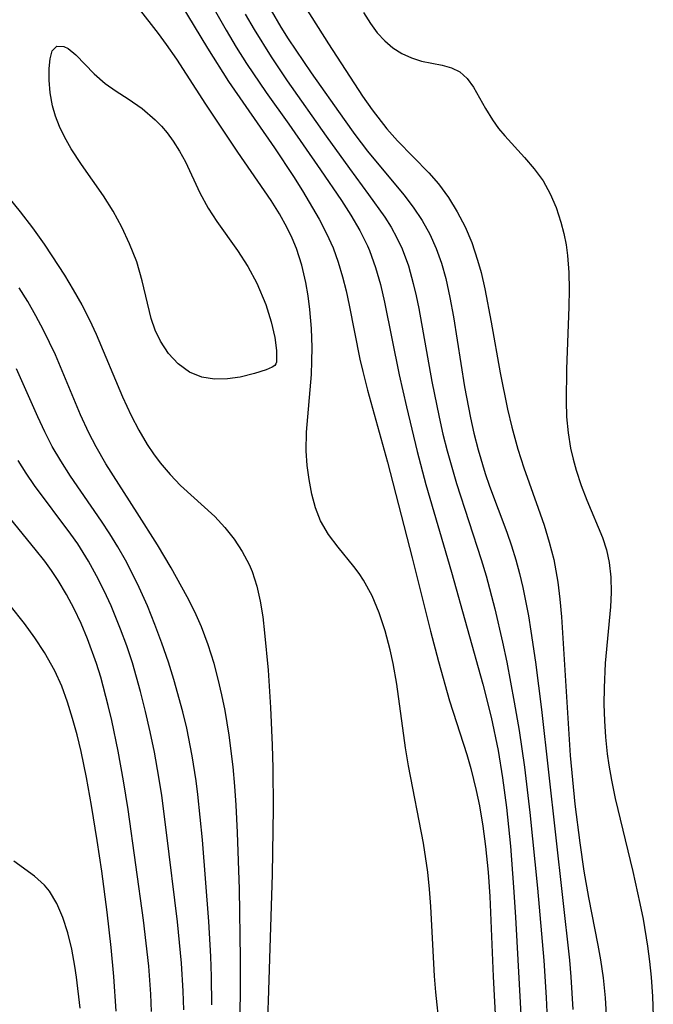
# Model space of a CAD drawing. Header units: metres. Extents: x 1073367 to 1082519, y 1569854 to 1574957.
# Tile 848 of 1056: x 1079674 to 1079735, y 1572551 to 1572645. Entities that reach past the tile are written whole.
import ezdxf

# ---------------------------------------------------------------- set-up
doc = ezdxf.new("R2010")
doc.units = ezdxf.units.M
doc.layers.add('CGG_CurvaNivelLidar_v1', color=253, linetype='Continuous', lineweight=30)

msp = doc.modelspace()

# ---------------------------------------------------------------- linework, layer by layer
at = {"layer": 'CGG_CurvaNivelLidar_v1'}
for p, q in [((1079699.1808, 1572649.576, 73.5), (1079703.6312, 1572642.4975, 73.5)), ((1079691.3027, 1572648.3169, 72), (1079693.8468, 1572643.7968, 72)), ((1079689.5145, 1572646.2863, 71.5), (1079692.0637, 1572642.0925, 71.5)), ((1079687.3894, 1572643.4948, 71), (1079685.4909, 1572645.9447, 71)), ((1079698.1492, 1572645.6698, 73), (1079699.0783, 1572644.0948, 73)), ((1079706.9667, 1572645.5038, 74), (1079707.6257, 1572644.4322, 74)), ((1079695.6792, 1572645.3251, 72.5), (1079696.5216, 1572643.8533, 72.5)), ((1079707.6257, 1572644.4322, 74), (1079708.2831, 1572643.5533, 74)), ((1079688.1756, 1572642.4268, 71), (1079687.3894, 1572643.4948, 71)), ((1079693.8468, 1572643.7968, 72), (1079694.8007, 1572642.1942, 72)), ((1079696.5216, 1572643.8533, 72.5), (1079698.1393, 1572641.2626, 72.5)), ((1079699.0783, 1572644.0948, 73), (1079699.7765, 1572642.9856, 73)), ((1079708.2831, 1572643.5533, 74), (1079708.9898, 1572642.7777, 74)), ((1079699.7765, 1572642.9856, 73), (1079701.9798, 1572639.7366, 73)), ((1079708.9898, 1572642.7777, 74), (1079709.759, 1572642.1163, 74)), ((1079677.0582, 1572641.0626, 70.5), (1079677.2622, 1572641.8326, 70.5)), ((1079677.2622, 1572641.8326, 70.5), (1079677.698, 1572642.2903, 70.5)), ((1079677.698, 1572642.2903, 70.5), (1079678.3502, 1572642.2591, 70.5)), ((1079678.3502, 1572642.2591, 70.5), (1079678.7705, 1572642.0397, 70.5)), ((1079678.7705, 1572642.0397, 70.5), (1079679.5142, 1572641.4414, 70.5)), ((1079689.141, 1572641.0364, 71), (1079688.1756, 1572642.4268, 71)), ((1079692.0637, 1572642.0925, 71.5), (1079694.0758, 1572638.9219, 71.5)), ((1079694.8007, 1572642.1942, 72), (1079695.796, 1572640.6155, 72)), ((1079703.6312, 1572642.4975, 73.5), (1079706.8822, 1572637.503, 73.5)), ((1079709.759, 1572642.1163, 74), (1079710.6359, 1572641.5669, 74)), ((1079676.9655, 1572640.1334, 70.5), (1079677.0582, 1572641.0626, 70.5)), ((1079679.5142, 1572641.4414, 70.5), (1079681.2624, 1572639.6389, 70.5)), ((1079691.9227, 1572636.7565, 71), (1079689.141, 1572641.0364, 71)), ((1079698.1393, 1572641.2626, 72.5), (1079699.6952, 1572638.984, 72.5)), ((1079710.6359, 1572641.5669, 74), (1079711.5587, 1572641.1528, 74)), ((1079711.5587, 1572641.1528, 74), (1079712.4953, 1572640.8567, 74)), ((1079712.4953, 1572640.8567, 74), (1079714.4763, 1572640.4558, 74)), ((1079676.955, 1572639.0418, 70.5), (1079676.9655, 1572640.1334, 70.5)), ((1079695.796, 1572640.6155, 72), (1079697.6721, 1572637.8677, 72)), ((1079701.9798, 1572639.7366, 73), (1079705.111, 1572635.2679, 73)), ((1079714.4763, 1572640.4558, 74), (1079715.3687, 1572640.2207, 74)), ((1079715.3687, 1572640.2207, 74), (1079716.156, 1572639.8412, 74)), ((1079716.156, 1572639.8412, 74), (1079716.8577, 1572639.2034, 74)), ((1079677.0491, 1572637.8396, 70.5), (1079676.955, 1572639.0418, 70.5)), ((1079681.2624, 1572639.6389, 70.5), (1079682.2937, 1572638.7162, 70.5)), ((1079694.0758, 1572638.9219, 71.5), (1079698.4729, 1572632.5678, 71.5)), ((1079699.6952, 1572638.984, 72.5), (1079703.4007, 1572633.6952, 72.5)), ((1079716.8577, 1572639.2034, 74), (1079717.4634, 1572638.3653, 74)), ((1079677.2779, 1572636.5708, 70.5), (1079677.0491, 1572637.8396, 70.5)), ((1079682.2937, 1572638.7162, 70.5), (1079683.3608, 1572637.9724, 70.5)), ((1079683.3608, 1572637.9724, 70.5), (1079684.5089, 1572637.2473, 70.5)), ((1079697.6721, 1572637.8677, 72), (1079699.8349, 1572634.8307, 72)), ((1079717.4634, 1572638.3653, 74), (1079718.6173, 1572636.3362, 74)), ((1079684.5089, 1572637.2473, 70.5), (1079685.8319, 1572636.3327, 70.5)), ((1079706.8822, 1572637.503, 73.5), (1079707.7964, 1572636.188, 73.5)), ((1079677.5601, 1572635.5893, 70.5), (1079677.2779, 1572636.5708, 70.5)), ((1079685.8319, 1572636.3327, 70.5), (1079687.095, 1572635.262, 70.5)), ((1079694.9668, 1572632.1577, 71), (1079691.9227, 1572636.7565, 71)), ((1079707.7964, 1572636.188, 73.5), (1079709.1793, 1572634.4036, 73.5)), ((1079718.6173, 1572636.3362, 74), (1079719.2777, 1572635.2537, 74)), ((1079677.9387, 1572634.6059, 70.5), (1079677.5601, 1572635.5893, 70.5)), ((1079687.095, 1572635.262, 70.5), (1079687.6789, 1572634.6527, 70.5)), ((1079705.111, 1572635.2679, 73), (1079706.1335, 1572633.8603, 73)), ((1079719.2777, 1572635.2537, 74), (1079719.8616, 1572634.4373, 74)), ((1079678.4189, 1572633.6125, 70.5), (1079677.9387, 1572634.6059, 70.5)), ((1079687.6789, 1572634.6527, 70.5), (1079688.2267, 1572633.9992, 70.5)), ((1079699.8349, 1572634.8307, 72), (1079702.8636, 1572630.4927, 72)), ((1079709.1793, 1572634.4036, 73.5), (1079710.2067, 1572633.2558, 73.5)), ((1079719.8616, 1572634.4373, 74), (1079720.4514, 1572633.712, 74)), ((1079679.0712, 1572632.4673, 70.5), (1079678.4189, 1572633.6125, 70.5)), ((1079688.2267, 1572633.9992, 70.5), (1079688.7944, 1572633.2289, 70.5)), ((1079688.7944, 1572633.2289, 70.5), (1079689.4148, 1572632.2507, 70.5)), ((1079703.4007, 1572633.6952, 72.5), (1079705.6368, 1572630.5927, 72.5)), ((1079706.1335, 1572633.8603, 73), (1079707.3546, 1572632.2683, 73)), ((1079710.2067, 1572633.2558, 73.5), (1079713.1982, 1572630.2041, 73.5)), ((1079720.4514, 1572633.712, 74), (1079722.3347, 1572631.6502, 74)), ((1079680.0464, 1572630.9878, 70.5), (1079679.0712, 1572632.4673, 70.5)), ((1079689.4148, 1572632.2507, 70.5), (1079689.9697, 1572631.2319, 70.5)), ((1079698.4729, 1572632.5678, 71.5), (1079700.272, 1572629.8509, 71.5)), ((1079707.3546, 1572632.2683, 73), (1079710.8186, 1572628.0923, 73)), ((1079698.1401, 1572627.5604, 71), (1079694.9668, 1572632.1577, 71)), ((1079722.3347, 1572631.6502, 74), (1079723.2638, 1572630.577, 74)), ((1079682.138, 1572627.9974, 70.5), (1079680.0464, 1572630.9878, 70.5)), ((1079689.9697, 1572631.2319, 70.5), (1079691.3477, 1572628.2777, 70.5)), ((1079702.8636, 1572630.4927, 72), (1079704.8683, 1572627.5496, 72)), ((1079705.6368, 1572630.5927, 72.5), (1079707.4557, 1572628.1405, 72.5)), ((1079723.2638, 1572630.577, 74), (1079724.1038, 1572629.4212, 74)), ((1079700.272, 1572629.8509, 71.5), (1079701.1351, 1572628.4795, 71.5)), ((1079713.1982, 1572630.2041, 73.5), (1079714.1269, 1572629.139, 73.5)), ((1079724.1038, 1572629.4212, 74), (1079724.7842, 1572628.1943, 74)), ((1079701.1351, 1572628.4795, 71.5), (1079702.7353, 1572625.7674, 71.5)), ((1079714.1269, 1572629.139, 73.5), (1079715.0755, 1572627.8527, 73.5)), ((1079672.9752, 1572627.9726, 71), (1079674.2, 1572626.4869, 71)), ((1079683.0584, 1572626.5224, 70.5), (1079682.138, 1572627.9974, 70.5)), ((1079691.3477, 1572628.2777, 70.5), (1079692.1353, 1572626.8269, 70.5)), ((1079698.943, 1572626.2675, 71), (1079698.1401, 1572627.5604, 71)), ((1079704.8683, 1572627.5496, 72), (1079705.772, 1572626.139, 72)), ((1079707.4557, 1572628.1405, 72.5), (1079708.9889, 1572625.9674, 72.5)), ((1079710.8186, 1572628.0923, 73), (1079711.721, 1572626.9082, 73)), ((1079715.0755, 1572627.8527, 73.5), (1079715.918, 1572626.4846, 73.5)), ((1079724.7842, 1572628.1943, 74), (1079725.3443, 1572626.8745, 74)), ((1079692.1353, 1572626.8269, 70.5), (1079692.9762, 1572625.555, 70.5)), ((1079711.721, 1572626.9082, 73), (1079712.5556, 1572625.6518, 73)), ((1079725.3443, 1572626.8745, 74), (1079725.8027, 1572625.4847, 74)), ((1079674.2, 1572626.4869, 71), (1079675.3697, 1572624.9539, 71)), ((1079683.8994, 1572624.9966, 70.5), (1079683.0584, 1572626.5224, 70.5)), ((1079699.6741, 1572624.9405, 71), (1079698.943, 1572626.2675, 71)), ((1079702.7353, 1572625.7674, 71.5), (1079703.4441, 1572624.415, 71.5)), ((1079705.772, 1572626.139, 72), (1079706.6066, 1572624.7042, 72)), ((1079708.9889, 1572625.9674, 72.5), (1079709.599, 1572624.9977, 72.5)), ((1079712.5556, 1572625.6518, 73), (1079713.292, 1572624.3411, 73)), ((1079715.918, 1572626.4846, 73.5), (1079716.6583, 1572625.0477, 73.5)), ((1079675.3697, 1572624.9539, 71), (1079676.4907, 1572623.3826, 71)), ((1079684.645, 1572623.4291, 70.5), (1079683.8994, 1572624.9966, 70.5)), ((1079692.9762, 1572625.555, 70.5), (1079694.9495, 1572622.7787, 70.5)), ((1079700.149, 1572623.9619, 71), (1079699.6741, 1572624.9405, 71)), ((1079706.6066, 1572624.7042, 72), (1079707.3396, 1572623.2292, 72)), ((1079709.599, 1572624.9977, 72.5), (1079710.1602, 1572623.9796, 72.5)), ((1079716.6583, 1572625.0477, 73.5), (1079717.294, 1572623.5509, 73.5)), ((1079725.8027, 1572625.4847, 74), (1079726.0847, 1572624.4103, 74)), ((1079700.5679, 1572622.9611, 71), (1079700.149, 1572623.9619, 71)), ((1079703.4441, 1572624.415, 71.5), (1079704.0678, 1572623.0304, 71.5)), ((1079710.1602, 1572623.9796, 72.5), (1079710.6521, 1572622.9278, 72.5)), ((1079713.292, 1572624.3411, 73), (1079713.9172, 1572622.9759, 73)), ((1079726.0847, 1572624.4103, 74), (1079726.3063, 1572623.3094, 74)), ((1079676.4907, 1572623.3826, 71), (1079677.2328, 1572622.2849, 71)), ((1079685.3178, 1572621.6944, 70.5), (1079684.645, 1572623.4291, 70.5)), ((1079701.0865, 1572621.3703, 71), (1079700.5679, 1572622.9611, 71)), ((1079704.0678, 1572623.0304, 71.5), (1079704.5625, 1572621.6736, 71.5)), ((1079707.3396, 1572623.2292, 72), (1079707.5369, 1572622.7692, 72)), ((1079710.6521, 1572622.9278, 72.5), (1079711.2477, 1572621.3115, 72.5)), ((1079713.9172, 1572622.9759, 73), (1079714.4176, 1572621.5702, 73)), ((1079717.294, 1572623.5509, 73.5), (1079717.8592, 1572621.8601, 73.5)), ((1079726.3063, 1572623.3094, 74), (1079726.4467, 1572622.2999, 74)), ((1079677.2328, 1572622.2849, 71), (1079678.4255, 1572620.4156, 71)), ((1079694.9495, 1572622.7787, 70.5), (1079695.9185, 1572621.268, 70.5)), ((1079707.5369, 1572622.7692, 72), (1079708.1147, 1572621.171, 72)), ((1079717.8592, 1572621.8601, 73.5), (1079718.1816, 1572620.6718, 73.5)), ((1079726.4467, 1572622.2999, 74), (1079726.5667, 1572620.6952, 74)), ((1079685.845, 1572619.8872, 70.5), (1079685.3178, 1572621.6944, 70.5)), ((1079695.9185, 1572621.268, 70.5), (1079696.786, 1572619.6712, 70.5)), ((1079701.472, 1572619.7306, 71), (1079701.0865, 1572621.3703, 71)), ((1079704.5625, 1572621.6736, 71.5), (1079704.9761, 1572620.2833, 71.5)), ((1079708.1147, 1572621.171, 72), (1079708.5832, 1572619.5237, 72)), ((1079711.2477, 1572621.3115, 72.5), (1079711.72, 1572619.6375, 72.5)), ((1079714.4176, 1572621.5702, 73), (1079714.8207, 1572620.1209, 73)), ((1079678.4255, 1572620.4156, 71), (1079679.2669, 1572619.0195, 71)), ((1079704.9761, 1572620.2833, 71.5), (1079705.3137, 1572618.9387, 71.5)), ((1079714.8207, 1572620.1209, 73), (1079715.2183, 1572618.3049, 73)), ((1079718.1816, 1572620.6718, 73.5), (1079718.5425, 1572619.1204, 73.5)), ((1079726.5667, 1572620.6952, 74), (1079726.5973, 1572619.0614, 74)), ((1079674.9126, 1572617.9015, 71.5), (1079674.097, 1572619.2152, 71.5)), ((1079686.7082, 1572616.2861, 70.5), (1079685.845, 1572619.8872, 70.5)), ((1079696.786, 1572619.6712, 70.5), (1079697.6591, 1572617.6309, 70.5)), ((1079701.6921, 1572618.4539, 71), (1079701.472, 1572619.7306, 71)), ((1079708.5832, 1572619.5237, 72), (1079708.9776, 1572617.8407, 72)), ((1079711.72, 1572619.6375, 72.5), (1079711.9949, 1572618.4558, 72.5)), ((1079718.5425, 1572619.1204, 73.5), (1079719.1524, 1572615.9571, 73.5)), ((1079726.5973, 1572619.0614, 74), (1079726.5704, 1572617.4073, 74)), ((1079679.2669, 1572619.0195, 71), (1079680.068, 1572617.604, 71)), ((1079701.8565, 1572617.1623, 71), (1079701.6921, 1572618.4539, 71)), ((1079705.3137, 1572618.9387, 71.5), (1079705.6134, 1572617.5776, 71.5)), ((1079711.9949, 1572618.4558, 72.5), (1079712.2404, 1572617.2584, 72.5)), ((1079715.2183, 1572618.3049, 73), (1079715.5488, 1572616.4546, 73)), ((1079675.6839, 1572616.56, 71.5), (1079674.9126, 1572617.9015, 71.5)), ((1079680.068, 1572617.604, 71), (1079680.8146, 1572616.1631, 71)), ((1079697.6591, 1572617.6309, 70.5), (1079698.1676, 1572615.9851, 70.5)), ((1079702.0025, 1572615.3512, 71), (1079701.8565, 1572617.1623, 71)), ((1079705.6134, 1572617.5776, 71.5), (1079706.6305, 1572612.4299, 71.5)), ((1079708.9776, 1572617.8407, 72), (1079710.374, 1572610.9168, 72)), ((1079712.2404, 1572617.2584, 72.5), (1079713.4996, 1572610.295, 72.5)), ((1079726.5704, 1572617.4073, 74), (1079726.3575, 1572611.4569, 74)), ((1079676.4132, 1572615.1947, 71.5), (1079675.6839, 1572616.56, 71.5)), ((1079687.0931, 1572615.193, 70.5), (1079686.7082, 1572616.2861, 70.5)), ((1079715.5488, 1572616.4546, 73), (1079716.6209, 1572609.7755, 73)), ((1079680.8146, 1572616.1631, 71), (1079681.4547, 1572614.7902, 71)), ((1079698.1676, 1572615.9851, 70.5), (1079698.4883, 1572614.4926, 70.5)), ((1079702.0592, 1572613.5319, 71), (1079702.0025, 1572615.3512, 71)), ((1079719.1524, 1572615.9571, 73.5), (1079720.0063, 1572611.1136, 73.5)), ((1079677.5556, 1572612.8186, 71.5), (1079676.4132, 1572615.1947, 71.5)), ((1079681.4547, 1572614.7902, 71), (1079683.9748, 1572608.8141, 71)), ((1079687.5937, 1572614.1399, 70.5), (1079687.0931, 1572615.193, 70.5)), ((1079698.4883, 1572614.4926, 70.5), (1079698.6464, 1572613.2468, 70.5)), ((1079688.3594, 1572612.9587, 70.5), (1079687.5937, 1572614.1399, 70.5)), ((1079702.047, 1572612.2379, 71), (1079702.0592, 1572613.5319, 71)), ((1079679.9656, 1572607.096, 71.5), (1079677.5556, 1572612.8186, 71.5)), ((1079689.2826, 1572611.9546, 70.5), (1079688.3594, 1572612.9587, 70.5)), ((1079698.6464, 1572613.2468, 70.5), (1079698.6463, 1572612.1352, 70.5)), ((1079690.3497, 1572611.1831, 70.5), (1079689.2826, 1572611.9546, 70.5)), ((1079698.2613, 1572611.6585, 70.5), (1079697.6797, 1572611.4074, 70.5)), ((1079698.5, 1572611.8105, 70.5), (1079698.2613, 1572611.6585, 70.5)), ((1079698.6132, 1572611.9689, 70.5), (1079698.5, 1572611.8105, 70.5)), ((1079698.6463, 1572612.1352, 70.5), (1079698.6132, 1572611.9689, 70.5)), ((1079701.9943, 1572610.9494, 71), (1079702.047, 1572612.2379, 71)), ((1079706.6305, 1572612.4299, 71.5), (1079706.8941, 1572611.2398, 71.5)), ((1079675.8765, 1572606.9069, 72), (1079673.8335, 1572611.4925, 72)), ((1079691.5412, 1572610.6933, 70.5), (1079690.3497, 1572611.1831, 70.5)), ((1079692.7478, 1572610.5056, 70.5), (1079691.5412, 1572610.6933, 70.5)), ((1079695.1792, 1572610.6984, 70.5), (1079693.9807, 1572610.5293, 70.5)), ((1079696.5773, 1572611.0362, 70.5), (1079695.1792, 1572610.6984, 70.5)), ((1079697.6797, 1572611.4074, 70.5), (1079696.5773, 1572611.0362, 70.5)), ((1079701.5234, 1572605.4486, 71), (1079701.9943, 1572610.9494, 71)), ((1079706.8941, 1572611.2398, 71.5), (1079707.3493, 1572609.4521, 71.5)), ((1079710.374, 1572610.9168, 72), (1079711.0564, 1572607.871, 72)), ((1079720.0063, 1572611.1136, 73.5), (1079720.7243, 1572607.6527, 73.5)), ((1079726.3575, 1572611.4569, 74), (1079726.3042, 1572608.408, 74)), ((1079693.9807, 1572610.5293, 70.5), (1079692.7478, 1572610.5056, 70.5)), ((1079713.4996, 1572610.295, 72.5), (1079714.1917, 1572606.8752, 72.5)), ((1079716.6209, 1572609.7755, 73), (1079717.1688, 1572606.8305, 73)), ((1079683.9748, 1572608.8141, 71), (1079684.7912, 1572607.0414, 71)), ((1079707.3493, 1572609.4521, 71.5), (1079709.2705, 1572602.5891, 71.5)), ((1079711.0564, 1572607.871, 72), (1079712.0827, 1572603.5956, 72)), ((1079726.3042, 1572608.408, 74), (1079726.3526, 1572606.9045, 74)), ((1079676.5448, 1572605.4827, 72), (1079675.8765, 1572606.9069, 72)), ((1079680.7465, 1572605.3925, 71.5), (1079679.9656, 1572607.096, 71.5)), ((1079684.7912, 1572607.0414, 71), (1079685.5191, 1572605.6286, 71)), ((1079714.1917, 1572606.8752, 72.5), (1079714.5536, 1572605.2628, 72.5)), ((1079717.1688, 1572606.8305, 73), (1079717.4894, 1572605.37, 73)), ((1079720.7243, 1572607.6527, 73.5), (1079721.1286, 1572605.9391, 73.5)), ((1079726.3526, 1572606.9045, 74), (1079726.4884, 1572605.4001, 74)), ((1079721.1286, 1572605.9391, 73.5), (1079721.6959, 1572603.8212, 73.5)), ((1079677.2647, 1572604.0867, 72), (1079676.5448, 1572605.4827, 72)), ((1079681.4344, 1572604.0467, 71.5), (1079680.7465, 1572605.3925, 71.5)), ((1079685.5191, 1572605.6286, 71), (1079686.3184, 1572604.2751, 71)), ((1079701.509, 1572603.6613, 71), (1079701.5234, 1572605.4486, 71)), ((1079714.5536, 1572605.2628, 72.5), (1079714.9474, 1572603.6578, 72.5)), ((1079717.4894, 1572605.37, 73), (1079717.8996, 1572603.7579, 73)), ((1079726.4884, 1572605.4001, 74), (1079726.7267, 1572603.9236, 74)), ((1079678.0668, 1572602.7078, 72), (1079677.2647, 1572604.0867, 72)), ((1079682.3647, 1572602.435, 71.5), (1079681.4344, 1572604.0467, 71.5)), ((1079686.3184, 1572604.2751, 71), (1079686.9251, 1572603.3778, 71)), ((1079686.9251, 1572603.3778, 71), (1079687.5696, 1572602.5161, 71)), ((1079701.6019, 1572602.2803, 71), (1079701.509, 1572603.6613, 71)), ((1079712.0827, 1572603.5956, 72), (1079712.9211, 1572600.4494, 72)), ((1079714.9474, 1572603.6578, 72.5), (1079715.8279, 1572600.5479, 72.5)), ((1079717.8996, 1572603.7579, 73), (1079718.5889, 1572601.5092, 73)), ((1079721.6959, 1572603.8212, 73.5), (1079722.2609, 1572602.0585, 73.5)), ((1079726.7267, 1572603.9236, 74), (1079726.9713, 1572602.8658, 74)), ((1079674.7646, 1572601.5415, 72.5), (1079673.995, 1572602.7436, 72.5)), ((1079679.0025, 1572601.2636, 72), (1079678.0668, 1572602.7078, 72)), ((1079685.3664, 1572597.7657, 71.5), (1079682.3647, 1572602.435, 71.5)), ((1079687.5696, 1572602.5161, 71), (1079688.4993, 1572601.3992, 71)), ((1079701.7703, 1572600.9306, 71), (1079701.6019, 1572602.2803, 71)), ((1079709.2705, 1572602.5891, 71.5), (1079711.6199, 1572593.4732, 71.5)), ((1079726.9713, 1572602.8658, 74), (1079727.2654, 1572601.826, 74)), ((1079675.5743, 1572600.3653, 72.5), (1079674.7646, 1572601.5415, 72.5)), ((1079681.9612, 1572596.9727, 72), (1079679.0025, 1572601.2636, 72)), ((1079688.4993, 1572601.3992, 71), (1079689.488, 1572600.358, 71)), ((1079718.5889, 1572601.5092, 73), (1079719.0069, 1572600.3112, 73)), ((1079722.2609, 1572602.0585, 73.5), (1079723.6409, 1572598.2006, 73.5)), ((1079727.2654, 1572601.826, 74), (1079727.7489, 1572600.3693, 74)), ((1079679.0272, 1572595.7336, 72.5), (1079675.5743, 1572600.3653, 72.5)), ((1079689.488, 1572600.358, 71), (1079692.7635, 1572597.3924, 71)), ((1079702.0199, 1572599.5449, 71), (1079701.7703, 1572600.9306, 71)), ((1079712.9211, 1572600.4494, 72), (1079715.3716, 1572592.0951, 72)), ((1079715.8279, 1572600.5479, 72.5), (1079718.2004, 1572593.2929, 72.5)), ((1079719.0069, 1572600.3112, 73), (1079720.6561, 1572595.9069, 73)), ((1079727.7489, 1572600.3693, 74), (1079728.2863, 1572598.9505, 74)), ((1079702.3706, 1572598.2209, 71), (1079702.0199, 1572599.5449, 71)), ((1079728.2863, 1572598.9505, 74), (1079729.7657, 1572595.4145, 74)), ((1079675.6405, 1572594.282, 73), (1079672.8502, 1572597.6993, 73)), ((1079687.298, 1572594.6938, 71.5), (1079685.3664, 1572597.7657, 71.5)), ((1079702.8643, 1572596.9793, 71), (1079702.3706, 1572598.2209, 71)), ((1079723.6409, 1572598.2006, 73.5), (1079724.1954, 1572596.5783, 73.5)), ((1079682.7577, 1572595.7482, 72), (1079681.9612, 1572596.9727, 72)), ((1079692.7635, 1572597.3924, 71), (1079693.732, 1572596.3611, 71)), ((1079703.6257, 1572595.6907, 71), (1079702.8643, 1572596.9793, 71)), ((1079724.1954, 1572596.5783, 73.5), (1079724.6984, 1572594.9434, 73.5)), ((1079679.6834, 1572594.7815, 72.5), (1079679.0272, 1572595.7336, 72.5)), ((1079683.5217, 1572594.5015, 72), (1079682.7577, 1572595.7482, 72)), ((1079693.732, 1572596.3611, 71), (1079694.6143, 1572595.253, 71)), ((1079704.5363, 1572594.4801, 71), (1079703.6257, 1572595.6907, 71)), ((1079720.6561, 1572595.9069, 73), (1079721.107, 1572594.5983, 73)), ((1079680.7126, 1572593.1409, 72.5), (1079679.6834, 1572594.7815, 72.5)), ((1079688.5945, 1572592.5184, 71.5), (1079687.298, 1572594.6938, 71.5)), ((1079694.6143, 1572595.253, 71), (1079695.3946, 1572594.0717, 71)), ((1079724.6984, 1572594.9434, 73.5), (1079725.1225, 1572593.2901, 73.5)), ((1079729.7657, 1572595.4145, 74), (1079730.147, 1572594.2358, 74)), ((1079676.5439, 1572593.1291, 73), (1079675.6405, 1572594.282, 73)), ((1079684.2464, 1572593.2303, 72), (1079683.5217, 1572594.5015, 72)), ((1079695.3946, 1572594.0717, 71), (1079696.0521, 1572592.8174, 71)), ((1079706.0406, 1572592.6326, 71), (1079704.5363, 1572594.4801, 71)), ((1079721.107, 1572594.5983, 73), (1079721.5159, 1572593.2763, 73)), ((1079730.147, 1572594.2358, 74), (1079730.419, 1572593.0207, 74)), ((1079677.1751, 1572592.264, 73), (1079676.5439, 1572593.1291, 73)), ((1079681.4849, 1572591.751, 72.5), (1079680.7126, 1572593.1409, 72.5)), ((1079684.9213, 1572591.9418, 72), (1079684.2464, 1572593.2303, 72)), ((1079696.0521, 1572592.8174, 71), (1079696.3275, 1572592.1613, 71)), ((1079711.6199, 1572593.4732, 71.5), (1079713.3691, 1572586.4667, 71.5)), ((1079718.2004, 1572593.2929, 72.5), (1079718.665, 1572591.7351, 72.5)), ((1079721.5159, 1572593.2763, 73), (1079721.8696, 1572591.957, 73)), ((1079725.1225, 1572593.2901, 73.5), (1079725.339, 1572592.2271, 73.5)), ((1079730.419, 1572593.0207, 74), (1079730.5781, 1572591.6106, 74)), ((1079677.8199, 1572591.3065, 73), (1079677.1751, 1572592.264, 73)), ((1079685.5555, 1572590.6305, 72), (1079684.9213, 1572591.9418, 72)), ((1079690.1414, 1572589.7354, 71.5), (1079688.5945, 1572592.5184, 71.5)), ((1079696.3275, 1572592.1613, 71), (1079696.7755, 1572590.772, 71)), ((1079706.5525, 1572591.955, 71), (1079706.0406, 1572592.6326, 71)), ((1079706.9776, 1572591.3337, 71), (1079706.5525, 1572591.955, 71)), ((1079715.3716, 1572592.0951, 72), (1079718.3643, 1572581.4102, 72)), ((1079721.8696, 1572591.957, 73), (1079722.1808, 1572590.6246, 73)), ((1079725.339, 1572592.2271, 73.5), (1079725.5148, 1572591.1553, 73.5)), ((1079678.6183, 1572589.9767, 73), (1079677.8199, 1572591.3065, 73)), ((1079682.1998, 1572590.3266, 72.5), (1079681.4849, 1572591.751, 72.5)), ((1079707.7984, 1572589.8408, 71), (1079706.9776, 1572591.3337, 71)), ((1079718.665, 1572591.7351, 72.5), (1079719.5091, 1572588.5946, 72.5)), ((1079725.5148, 1572591.1553, 73.5), (1079725.7145, 1572589.5082, 73.5)), ((1079730.5781, 1572591.6106, 74), (1079730.6054, 1572590.1666, 74)), ((1079679.3465, 1572588.6024, 73), (1079678.6183, 1572589.9767, 73)), ((1079682.8652, 1572588.8738, 72.5), (1079682.1998, 1572590.3266, 72.5)), ((1079686.3329, 1572588.8841, 72), (1079685.5555, 1572590.6305, 72)), ((1079696.7755, 1572590.772, 71), (1079697.1027, 1572589.3241, 71)), ((1079722.1808, 1572590.6246, 73), (1079722.7114, 1572587.9254, 73)), ((1079730.6054, 1572590.1666, 74), (1079730.5398, 1572588.7832, 74)), ((1079690.8527, 1572588.3184, 71.5), (1079690.1414, 1572589.7354, 71.5)), ((1079697.1027, 1572589.3241, 71), (1079697.3436, 1572587.8312, 71)), ((1079708.4738, 1572588.2143, 71), (1079707.7984, 1572589.8408, 71)), ((1079725.7145, 1572589.5082, 73.5), (1079725.8571, 1572587.8478, 73.5)), ((1079674.5966, 1572587.1946, 73.5), (1079673.2493, 1572588.9239, 73.5)), ((1079680.0128, 1572587.1913, 73), (1079679.3465, 1572588.6024, 73)), ((1079683.7822, 1572586.6442, 72.5), (1079682.8652, 1572588.8738, 72.5)), ((1079687.057, 1572587.1113, 72), (1079686.3329, 1572588.8841, 72)), ((1079691.4992, 1572586.8748, 71.5), (1079690.8527, 1572588.3184, 71.5)), ((1079709.0351, 1572586.4886, 71), (1079708.4738, 1572588.2143, 71)), ((1079719.5091, 1572588.5946, 72.5), (1079720.2437, 1572585.4265, 72.5)), ((1079730.5398, 1572588.7832, 74), (1079730.0267, 1572583.3992, 74)), ((1079675.5968, 1572585.8243, 73.5), (1079674.5966, 1572587.1946, 73.5)), ((1079680.6217, 1572585.7488, 73), (1079680.0128, 1572587.1913, 73)), ((1079687.732, 1572585.3164, 72), (1079687.057, 1572587.1113, 72)), ((1079697.3436, 1572587.8312, 71), (1079697.5277, 1572586.3043, 71)), ((1079722.7114, 1572587.9254, 73), (1079722.9532, 1572586.4596, 73)), ((1079725.8571, 1572587.8478, 73.5), (1079726.7039, 1572574.5971, 73.5)), ((1079684.368, 1572585.052, 72.5), (1079683.7822, 1572586.6442, 72.5)), ((1079692.1535, 1572585.1475, 71.5), (1079691.4992, 1572586.8748, 71.5)), ((1079697.5277, 1572586.3043, 71), (1079697.8556, 1572582.7484, 71)), ((1079709.5048, 1572584.6905, 71), (1079709.0351, 1572586.4886, 71)), ((1079713.3691, 1572586.4667, 71.5), (1079714.1223, 1572583.5714, 71.5)), ((1079722.9532, 1572586.4596, 73), (1079723.3758, 1572583.5095, 73)), ((1079676.5263, 1572584.4206, 73.5), (1079675.5968, 1572585.8243, 73.5)), ((1079681.477, 1572583.3938, 73), (1079680.6217, 1572585.7488, 73)), ((1079688.3568, 1572583.5018, 72), (1079687.732, 1572585.3164, 72)), ((1079720.2437, 1572585.4265, 72.5), (1079720.634, 1572583.5043, 72.5)), ((1079677.5084, 1572582.6665, 73.5), (1079676.5263, 1572584.4206, 73.5)), ((1079684.9045, 1572583.4397, 72.5), (1079684.368, 1572585.052, 72.5)), ((1079692.7105, 1572583.3825, 71.5), (1079692.1535, 1572585.1475, 71.5)), ((1079709.7891, 1572583.3892, 71), (1079709.5048, 1572584.6905, 71)), ((1079681.8874, 1572582.0708, 73), (1079681.477, 1572583.3938, 73)), ((1079685.6892, 1572580.7126, 72.5), (1079684.9045, 1572583.4397, 72.5)), ((1079688.872, 1572581.8577, 72), (1079688.3568, 1572583.5018, 72)), ((1079693.1087, 1572581.8984, 71.5), (1079692.7105, 1572583.3825, 71.5)), ((1079710.1429, 1572581.4091, 71), (1079709.7891, 1572583.3892, 71)), ((1079714.1223, 1572583.5714, 71.5), (1079715.1904, 1572579.8127, 71.5)), ((1079720.634, 1572583.5043, 72.5), (1079721.3548, 1572579.7012, 72.5)), ((1079723.3758, 1572583.5095, 73), (1079723.9509, 1572578.9798, 73)), ((1079730.0267, 1572583.3992, 74), (1079729.9219, 1572581.0683, 74)), ((1079678.1621, 1572581.2033, 73.5), (1079677.5084, 1572582.6665, 73.5)), ((1079697.8556, 1572582.7484, 71), (1079698.0906, 1572579.19, 71)), ((1079682.6044, 1572579.3832, 73), (1079681.8874, 1572582.0708, 73)), ((1079689.7203, 1572578.7709, 72), (1079688.872, 1572581.8577, 72)), ((1079693.4573, 1572580.3979, 71.5), (1079693.1087, 1572581.8984, 71.5)), ((1079678.7193, 1572579.692, 73.5), (1079678.1621, 1572581.2033, 73.5)), ((1079686.1727, 1572578.7963, 72.5), (1079685.6892, 1572580.7126, 72.5)), ((1079710.9619, 1572575.3287, 71), (1079710.1429, 1572581.4091, 71)), ((1079718.3643, 1572581.4102, 72), (1079719.1529, 1572578.2529, 72)), ((1079729.9219, 1572581.0683, 74), (1079729.919, 1572579.4944, 74)), ((1079679.2018, 1572578.1437, 73.5), (1079678.7193, 1572579.692, 73.5)), ((1079693.761, 1572578.884, 71.5), (1079693.4573, 1572580.3979, 71.5)), ((1079715.1904, 1572579.8127, 71.5), (1079716.8246, 1572574.7042, 71.5)), ((1079721.3548, 1572579.7012, 72.5), (1079721.8315, 1572576.9759, 72.5)), ((1079682.9446, 1572577.9263, 73), (1079682.6044, 1572579.3832, 73)), ((1079686.6135, 1572576.8672, 72.5), (1079686.1727, 1572578.7963, 72.5)), ((1079690.0902, 1572577.2134, 72), (1079689.7203, 1572578.7709, 72)), ((1079694.1498, 1572576.539, 71.5), (1079693.761, 1572578.884, 71.5)), ((1079698.0906, 1572579.19, 71), (1079698.2483, 1572575.5954, 71)), ((1079723.9509, 1572578.9798, 73), (1079726.6307, 1572555.0681, 73)), ((1079729.919, 1572579.4944, 74), (1079729.9681, 1572577.9162, 74)), ((1079679.6269, 1572576.5671, 73.5), (1079679.2018, 1572578.1437, 73.5)), ((1079683.5546, 1572575.0025, 73), (1079682.9446, 1572577.9263, 73)), ((1079719.1529, 1572578.2529, 72), (1079719.8182, 1572575.068, 72)), ((1079729.9681, 1572577.9162, 74), (1079730.0704, 1572576.3375, 74)), ((1079687.0115, 1572574.9272, 72.5), (1079686.6135, 1572576.8672, 72.5)), ((1079690.6178, 1572574.5692, 72), (1079690.0902, 1572577.2134, 72)), ((1079721.8315, 1572576.9759, 72.5), (1079722.3429, 1572573.4904, 72.5)), ((1079680.0077, 1572574.969, 73.5), (1079679.6269, 1572576.5671, 73.5)), ((1079694.5284, 1572573.5146, 71.5), (1079694.1498, 1572576.539, 71.5)), ((1079730.0704, 1572576.3375, 74), (1079730.2297, 1572574.7621, 74)), ((1079680.5229, 1572572.4999, 73.5), (1079680.0077, 1572574.969, 73.5)), ((1079684.0625, 1572572.1722, 73), (1079683.5546, 1572575.0025, 73)), ((1079687.4356, 1572572.5354, 72.5), (1079687.0115, 1572574.9272, 72.5)), ((1079698.2483, 1572575.5954, 71), (1079698.3064, 1572573.3988, 71)), ((1079711.2513, 1572573.6263, 71), (1079710.9619, 1572575.3287, 71)), ((1079719.8182, 1572575.068, 72), (1079720.2445, 1572572.4603, 72)), ((1079690.9816, 1572572.1942, 72), (1079690.6178, 1572574.5692, 72)), ((1079716.8246, 1572574.7042, 71.5), (1079717.2087, 1572573.3674, 71.5)), ((1079726.7039, 1572574.5971, 73.5), (1079727.1536, 1572569.9473, 73.5)), ((1079730.2297, 1572574.7621, 74), (1079730.3786, 1572573.667, 74)), ((1079694.6922, 1572571.6842, 71.5), (1079694.5284, 1572573.5146, 71.5)), ((1079698.3064, 1572573.3988, 71), (1079698.3315, 1572569.5783, 71)), ((1079712.7015, 1572566.2428, 71), (1079711.2513, 1572573.6263, 71)), ((1079717.2087, 1572573.3674, 71.5), (1079717.7354, 1572571.2495, 71.5)), ((1079722.3429, 1572573.4904, 72.5), (1079722.8569, 1572569.1752, 72.5)), ((1079730.3786, 1572573.667, 74), (1079730.6275, 1572572.2356, 74)), ((1079681.0111, 1572569.8216, 73.5), (1079680.5229, 1572572.4999, 73.5)), ((1079684.489, 1572569.4443, 73), (1079684.0625, 1572572.1722, 73)), ((1079687.703, 1572570.7804, 72.5), (1079687.4356, 1572572.5354, 72.5)), ((1079691.1461, 1572570.8969, 72), (1079690.9816, 1572572.1942, 72)), ((1079720.2445, 1572572.4603, 72), (1079720.6087, 1572569.628, 72)), ((1079730.6275, 1572572.2356, 74), (1079730.9993, 1572570.5112, 74)), ((1079694.816, 1572569.8481, 71.5), (1079694.6922, 1572571.6842, 71.5)), ((1079717.7354, 1572571.2495, 71.5), (1079718.0345, 1572569.8039, 71.5)), ((1079688.1725, 1572567.2586, 72.5), (1079687.703, 1572570.7804, 72.5)), ((1079691.593, 1572566.5438, 72), (1079691.1461, 1572570.8969, 72)), ((1079730.9993, 1572570.5112, 74), (1079732.6778, 1572563.5207, 74)), ((1079681.5523, 1572566.4881, 73.5), (1079681.0111, 1572569.8216, 73.5)), ((1079685.957, 1572558.8823, 73), (1079684.489, 1572569.4443, 73)), ((1079694.942, 1572567.2543, 71.5), (1079694.816, 1572569.8481, 71.5)), ((1079698.3315, 1572569.5783, 71), (1079698.2448, 1572563.2646, 71)), ((1079718.0345, 1572569.8039, 71.5), (1079718.3601, 1572567.862, 71.5)), ((1079720.6087, 1572569.628, 72), (1079720.9823, 1572565.9478, 72)), ((1079727.1536, 1572569.9473, 73.5), (1079727.6134, 1572566.2576, 73.5)), ((1079722.8569, 1572569.1752, 72.5), (1079723.5808, 1572561.9324, 72.5)), ((1079718.3601, 1572567.862, 71.5), (1079718.6157, 1572565.9062, 71.5)), ((1079681.9784, 1572563.5569, 73.5), (1079681.5523, 1572566.4881, 73.5)), ((1079689.2184, 1572558.7437, 72.5), (1079688.1725, 1572567.2586, 72.5)), ((1079692.1958, 1572558.7514, 72), (1079691.593, 1572566.5438, 72)), ((1079695.1242, 1572561.8548, 71.5), (1079694.942, 1572567.2543, 71.5)), ((1079713.1129, 1572563.4568, 71), (1079712.7015, 1572566.2428, 71)), ((1079718.6157, 1572565.9062, 71.5), (1079718.8523, 1572563.4829, 71.5)), ((1079720.9823, 1572565.9478, 72), (1079721.2975, 1572562.0378, 72)), ((1079727.6134, 1572566.2576, 73.5), (1079728.0117, 1572563.5683, 73.5)), ((1079675.5627, 1572563.0971, 74), (1079673.5779, 1572564.5268, 74)), ((1079676.5026, 1572562.2397, 74), (1079675.5627, 1572563.0971, 74)), ((1079682.4938, 1572559.6526, 73.5), (1079681.9784, 1572563.5569, 73.5)), ((1079698.2448, 1572563.2646, 71), (1079697.8789, 1572551.1815, 71)), ((1079713.2726, 1572561.8345, 71), (1079713.1129, 1572563.4568, 71)), ((1079718.8523, 1572563.4829, 71.5), (1079719.0099, 1572561.1484, 71.5)), ((1079728.0117, 1572563.5683, 73.5), (1079728.4434, 1572561.0677, 73.5)), ((1079732.6778, 1572563.5207, 74), (1079733.3468, 1572560.4972, 74)), ((1079676.9892, 1572561.6513, 74), (1079676.5026, 1572562.2397, 74)), ((1079695.2149, 1572555.2482, 71.5), (1079695.1242, 1572561.8548, 71.5)), ((1079713.3864, 1572560.2069, 71), (1079713.2726, 1572561.8345, 71)), ((1079721.2975, 1572562.0378, 72), (1079721.4756, 1572559.1815, 72)), ((1079723.5808, 1572561.9324, 72.5), (1079724.1777, 1572555.0287, 72.5)), ((1079677.7, 1572560.476, 74), (1079676.9892, 1572561.6513, 74)), ((1079719.0099, 1572561.1484, 71.5), (1079719.3431, 1572553.5163, 71.5)), ((1079728.4434, 1572561.0677, 73.5), (1079729.3422, 1572556.5018, 73.5)), ((1079678.2739, 1572559.138, 74), (1079677.7, 1572560.476, 74)), ((1079713.7384, 1572553.5505, 71), (1079713.3864, 1572560.2069, 71)), ((1079733.3468, 1572560.4972, 74), (1079733.6488, 1572558.9796, 74)), ((1079678.7393, 1572557.6757, 74), (1079678.2739, 1572559.138, 74)), ((1079682.8827, 1572556.2764, 73.5), (1079682.4938, 1572559.6526, 73.5)), ((1079721.4756, 1572559.1815, 72), (1079722.1184, 1572547.1349, 72)), ((1079733.6488, 1572558.9796, 74), (1079734.0798, 1572556.4085, 74)), ((1079686.4708, 1572554.5012, 73), (1079685.957, 1572558.8823, 73)), ((1079689.6024, 1572554.7965, 72.5), (1079689.2184, 1572558.7437, 72.5)), ((1079692.3932, 1572555.4201, 72), (1079692.1958, 1572558.7514, 72)), ((1079679.1178, 1572556.1194, 74), (1079678.7393, 1572557.6757, 74)), ((1079679.4249, 1572554.4927, 74), (1079679.1178, 1572556.1194, 74)), ((1079683.1423, 1572553.5036, 73.5), (1079682.8827, 1572556.2764, 73.5)), ((1079729.3422, 1572556.5018, 73.5), (1079729.5909, 1572555.1104, 73.5)), ((1079734.0798, 1572556.4085, 74), (1079734.2778, 1572554.9386, 74)), ((1079692.4638, 1572553.5021, 72), (1079692.3932, 1572555.4201, 72)), ((1079695.2112, 1572551.852, 71.5), (1079695.2149, 1572555.2482, 71.5)), ((1079679.5842, 1572553.454, 74), (1079679.4249, 1572554.4927, 74)), ((1079686.6681, 1572551.8477, 73), (1079686.4708, 1572554.5012, 73)), ((1079689.7519, 1572552.1265, 72.5), (1079689.6024, 1572554.7965, 72.5)), ((1079724.1777, 1572555.0287, 72.5), (1079724.3999, 1572551.5057, 72.5)), ((1079726.6307, 1572555.0681, 73), (1079726.7649, 1572553.4756, 73)), ((1079729.5909, 1572555.1104, 73.5), (1079729.8346, 1572553.3995, 73.5)), ((1079734.2778, 1572554.9386, 74), (1079734.4323, 1572553.4642, 74)), ((1079679.9144, 1572550.5081, 74), (1079679.5842, 1572553.454, 74)), ((1079683.3424, 1572550.218, 73.5), (1079683.1423, 1572553.5036, 73.5)), ((1079692.5048, 1572550.829, 72), (1079692.4638, 1572553.5021, 72)), ((1079713.8681, 1572552.0136, 71), (1079713.7384, 1572553.5505, 71)), ((1079719.3431, 1572553.5163, 71.5), (1079719.7055, 1572546.5156, 71.5)), ((1079726.7649, 1572553.4756, 73), (1079726.9376, 1572550.3784, 73)), ((1079729.8346, 1572553.3995, 73.5), (1079730.0176, 1572551.4977, 73.5)), ((1079734.4323, 1572553.4642, 74), (1079734.5585, 1572551.6083, 74)), ((1079686.7399, 1572550.1702, 73), (1079686.6681, 1572551.8477, 73)), ((1079689.8011, 1572550.3226, 72.5), (1079689.7519, 1572552.1265, 72.5)), ((1079695.1507, 1572548.5441, 71.5), (1079695.2112, 1572551.852, 71.5)), ((1079714.4789, 1572546.2773, 71), (1079713.8681, 1572552.0136, 71)), ((1079724.3999, 1572551.5057, 72.5), (1079724.5648, 1572547.5655, 72.5)), ((1079730.0176, 1572551.4977, 73.5), (1079730.1216, 1572549.8547, 73.5)), ((1079734.5585, 1572551.6083, 74), (1079734.6291, 1572549.747, 74)), ((1079697.8789, 1572551.1815, 71), (1079697.5956, 1572544.3166, 71))]:
    msp.add_line(p, q, dxfattribs=at)

doc.saveas('drawing.dxf')
